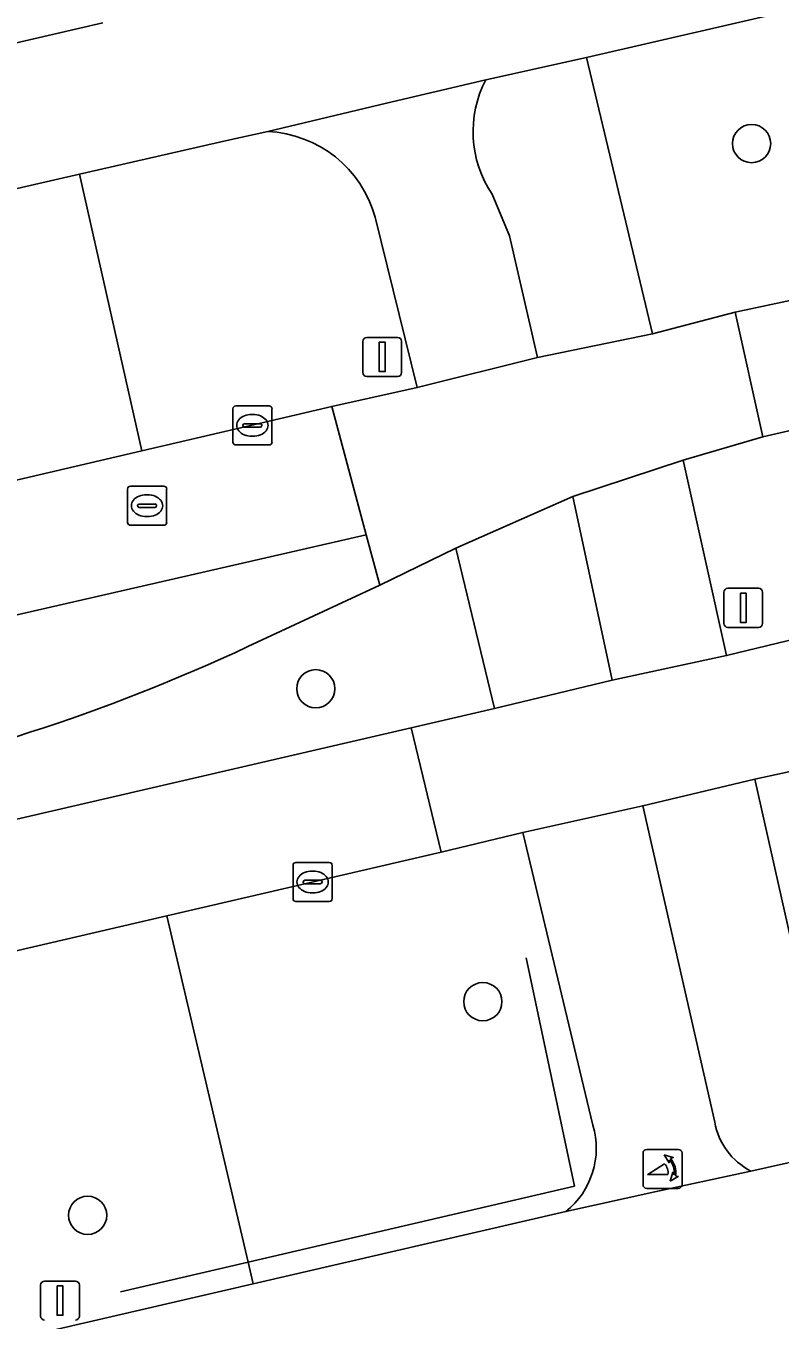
# Model space of a CAD drawing. Extents: x 156412 to 157779, y 382335 to 383768.
# Drawn here: x 157132.47 to 157151.76, y 383006.43 to 383039.52 of the extents above; entities that cross this region are included whole.
import ezdxf

# ---------------------------------------------------------------- set-up
doc = ezdxf.new("R2010")
doc.units = 0
for name, color, linetype in [('IMGEO_Berm_groen', 7, 'Continuous'), ('IMGEO_Boom', 7, 'Continuous'), ('IMGEO_Fietspad_gesloten', 7, 'Continuous'), ('IMGEO_Hek', 7, 'Continuous'), ('IMGEO_Kolk', 7, 'Continuous'), ('IMGEO_Lichtmast', 7, 'Continuous'), ('IMGEO_Poller', 7, 'Continuous'), ('IMGEO_Rijbaan_lokaal_gesloten', 7, 'Continuous'), ('IMGEO_Rijbaan_regionaal_gesloten', 7, 'Continuous'), ('IMGEO_Rioolput', 7, 'Continuous'), ('IMGEO_Verkeersbordpaal', 7, 'Continuous'), ('IMGEO_Voetpad_open', 7, 'Continuous')]:
    doc.layers.add(name, color=color, linetype=linetype)

msp = doc.modelspace()

# ---------------------------------------------------------------- linework, layer by layer
at = {"layer": 'IMGEO_Berm_groen'}
for points in [[(157348.158, 383080.475), (157347.135, 383085.108), (157322.818, 383079.421), (157252.088, 383062.977), (157146.809, 383038.714), (157148.502, 383031.65), (157150.615, 383032.201), (157153.136, 383032.737), (157250.826, 383055.368), (157295.594, 383067.589)], [(157349.498, 383073.507), (157325.583, 383068.017), (157303.131, 383062.83), (157247.292, 383051.212), (157175.196, 383034.518), (157151.323, 383029.012), (157149.287, 383028.422), (157150.394, 383023.422), (157152.473, 383023.924), (157155.187, 383024.545), (157256.65, 383047.991)], [(157025.431, 383014.337), (157134.445, 383039.6)], [(157138.658, 383036.824), (157137.616, 383036.593), (157133.846, 383035.729), (157135.435, 383028.656), (157138.951, 383029.477), (157140.296, 383029.792), (157142.482, 383030.273), (157141.407, 383034.628)], [(157223.14, 383036.866), (157156.55, 383021.499), (157153.243, 383020.724), (157151.116, 383020.258), (157153.257, 383010.737), (157155.502, 383011.353), (157225.544, 383027.395)], [(157120.078, 383025.139), (157123.21, 383025.803), (157135.435, 383028.656), (157133.846, 383035.729), (157125.414, 383033.797), (157049.55, 383016.188), (157025.969, 383010.873)], [(157114.126, 383015.047), (157142.331, 383021.576), (157144.458, 383022.067), (157143.467, 383026.169), (157141.527, 383025.221), (157138.154, 383023.651)], [(157145.18, 383018.901), (157143.094, 383018.395), (157136.075, 383016.764), (157138.155, 383007.912), (157138.286, 383007.354), (157146.287, 383009.207)], [(157146.977, 383011.412), (157145.18, 383018.901)]]:
    msp.add_lwpolyline(points, dxfattribs=at)
msp.add_lwpolyline([(157138.286, 383007.354), (157138.155, 383007.912), (157136.075, 383016.764), (157087.113, 383005.388), (157023.233, 382990.672), (157025.491, 382981.388), (157056.771, 382988.475)], close=True, dxfattribs=at)
for centre, radius, start, end in [((157138.515, 383033.826), 3.002, 15.5011, 87.2607), ((157117.788, 383067.25), 48.121, 280.7616, 295.0387), ((157144.992, 383010.823), 2.071, 308.7157, 16.5319)]:
    msp.add_arc(centre, radius, start, end, dxfattribs=at)
at = {"layer": 'IMGEO_Boom'}
for centre in [(157151.035, 383036.514), (157139.889, 383022.573), (157144.161, 383014.571), (157134.053, 383009.108)]:
    msp.add_circle(centre, 0.489, dxfattribs=at)
at = {"layer": 'IMGEO_Fietspad_gesloten'}
for points in [[(157025.969, 383010.873), (157049.55, 383016.188), (157125.414, 383033.797), (157133.846, 383035.729), (157137.616, 383036.593), (157138.658, 383036.824), (157141.7, 383037.545), (157144.238, 383038.146), (157146.809, 383038.714), (157252.088, 383062.977)], [(157134.445, 383039.6), (157025.431, 383014.337)], [(157144.238, 383038.146), (157141.7, 383037.545), (157138.658, 383036.824)], [(157141.407, 383034.628), (157142.482, 383030.273), (157145.558, 383031.042), (157144.843, 383034.152), (157144.401, 383035.217)], [(157150.094, 383011.488), (157148.251, 383019.582), (157145.18, 383018.901), (157146.977, 383011.412)], [(157146.287, 383009.207), (157148.56, 383009.704), (157151.012, 383010.24)]]:
    msp.add_lwpolyline(points, dxfattribs=at)
msp.add_lwpolyline([(157144.458, 383022.067), (157147.472, 383022.793), (157146.459, 383027.486), (157143.467, 383026.169)], close=True, dxfattribs=at)
for centre, radius, start, end in [((157146.768, 383036.818), 2.858, 152.3046, 214.0659), ((157138.515, 383033.826), 3.002, 15.5011, 87.2607), ((157144.992, 383010.823), 2.071, 308.7157, 16.5319), ((157151.815, 383011.793), 1.748, 190.0324, 242.6423)]:
    msp.add_arc(centre, radius, start, end, dxfattribs=at)
at = {"layer": 'IMGEO_Hek'}
for points in [[(157138.155, 383007.912), (157146.509, 383009.856), (157145.265, 383015.694)], [(157134.896, 383007.153), (157138.155, 383007.912)]]:
    msp.add_lwpolyline(points, dxfattribs=at)
at = {"layer": 'IMGEO_Kolk'}
for p, q in [((157137.767, 383028.882), (157137.767, 383029.734)), ((157137.842, 383029.808), (157138.694, 383029.808)), ((157138.768, 383029.734), (157138.768, 383028.882)), ((157138.255, 383029.588), (157138.28, 383029.588)), ((157138.026, 383029.302), (157138.026, 383029.314)), ((157138.464, 383029.265), (157138.066, 383029.265)), ((157138.069, 383029.351), (157138.467, 383029.351)), ((157138.51, 383029.314), (157138.51, 383029.302)), ((157138.694, 383028.808), (157137.842, 383028.808)), ((157138.278, 383029.028), (157138.253, 383029.028)), ((157139.307, 383017.205), (157139.307, 383018.057)), ((157139.382, 383018.131), (157140.234, 383018.131)), ((157139.795, 383017.911), (157139.82, 383017.911)), ((157140.308, 383018.057), (157140.308, 383017.205)), ((157139.566, 383017.625), (157139.566, 383017.637)), ((157140.004, 383017.588), (157139.606, 383017.588)), ((157139.609, 383017.674), (157140.007, 383017.674)), ((157140.05, 383017.637), (157140.05, 383017.625)), ((157139.818, 383017.351), (157139.793, 383017.351)), ((157140.234, 383017.131), (157139.382, 383017.131))]:
    msp.add_line(p, q, dxfattribs=at)
for points in [[(157137.767, 383028.882), (157137.767, 383029.734)], [(157137.842, 383029.808), (157138.694, 383029.808)], [(157138.768, 383029.734), (157138.768, 383028.882)], [(157138.694, 383028.808), (157137.842, 383028.808)], [(157139.307, 383017.205), (157139.307, 383018.057)], [(157139.382, 383018.131), (157140.234, 383018.131)], [(157140.308, 383018.057), (157140.308, 383017.205)], [(157140.234, 383017.131), (157139.382, 383017.131)]]:
    msp.add_lwpolyline(points, dxfattribs=at)
for centre, radius, start, end in [((157137.844, 383029.732), 0.0765, 91.552, 178.448), ((157137.844, 383029.732), 0.0765, 91.552, 178.448), ((157138.692, 383029.732), 0.0765, 1.552, 88.448), ((157138.692, 383029.732), 0.0765, 1.552, 88.448), ((157138.066, 383029.311), 0.0403, 85.8775, 175.7526), ((157138.063, 383029.301), 0.0366, 178.938, 274.7102), ((157138.467, 383029.308), 0.043, 264.8664, 352.4533), ((157138.471, 383029.313), 0.0386, 1.7309, 96.639), ((157137.844, 383028.884), 0.0765, 181.552, 268.448), ((157137.844, 383028.884), 0.0765, 181.552, 268.448), ((157138.692, 383028.884), 0.0765, 271.552, 358.448), ((157138.692, 383028.884), 0.0765, 271.552, 358.448), ((157139.384, 383018.055), 0.0765, 91.552, 178.448), ((157139.384, 383018.055), 0.0765, 91.552, 178.448), ((157140.232, 383018.055), 0.0765, 1.552, 88.448), ((157140.232, 383018.055), 0.0765, 1.552, 88.448), ((157139.606, 383017.634), 0.0403, 85.8775, 175.7526), ((157139.603, 383017.624), 0.0366, 178.938, 274.7102), ((157140.007, 383017.631), 0.043, 264.8664, 352.4533), ((157140.011, 383017.636), 0.0386, 1.7309, 96.639), ((157139.384, 383017.207), 0.0765, 181.552, 268.448), ((157139.384, 383017.207), 0.0765, 181.552, 268.448), ((157140.232, 383017.207), 0.0765, 271.552, 358.448), ((157140.232, 383017.207), 0.0765, 271.552, 358.448)]:
    msp.add_arc(centre, radius, start, end, dxfattribs=at)
for centre, major_axis, ratio, start_param, end_param in [((157138.254, 383029.308), (-0.387, 0.002), 0.722429, 4.712389, 7.853982), ((157138.279, 383029.308), (-0.39, 0.002), 0.717154, 1.570796, 4.712389), ((157139.794, 383017.631), (-0.387, 0.002), 0.722429, 4.712389, 7.853982), ((157139.819, 383017.631), (-0.39, 0.002), 0.717154, 1.570796, 4.712389)]:
    msp.add_ellipse(centre, major_axis=major_axis, ratio=ratio, start_param=start_param, end_param=end_param, dxfattribs=at)
at = {"layer": 'IMGEO_Lichtmast'}
for p, q in [((157150.427, 383025.142), (157151.217, 383025.142)), ((157151.217, 383025.142), (157150.427, 383025.142)), ((157150.327, 383024.242), (157150.327, 383025.042)), ((157150.327, 383025.042), (157150.327, 383024.242)), ((157151.317, 383025.042), (157151.317, 383024.242)), ((157151.317, 383024.242), (157151.317, 383025.042)), ((157151.217, 383024.142), (157150.427, 383024.142)), ((157150.427, 383024.142), (157151.217, 383024.142)), ((157132.851, 383006.527), (157132.851, 383007.327)), ((157132.851, 383007.327), (157132.851, 383006.527)), ((157132.951, 383007.427), (157133.741, 383007.427)), ((157133.741, 383007.427), (157132.951, 383007.427)), ((157133.841, 383007.327), (157133.841, 383006.527)), ((157133.841, 383006.527), (157133.841, 383007.327))]:
    msp.add_line(p, q, dxfattribs=at)
for points in [[(157150.747, 383025.017), (157150.897, 383025.017), (157150.897, 383024.267), (157150.747, 383024.267), (157150.747, 383025.017)], [(157133.271, 383007.302), (157133.421, 383007.302), (157133.421, 383006.552), (157133.271, 383006.552), (157133.271, 383007.302)]]:
    msp.add_lwpolyline(points, dxfattribs=at)
for centre, start, end in [((157150.427, 383025.042), 90, 180), ((157150.427, 383025.042), 90, 180), ((157151.217, 383025.042), 0, 90), ((157151.217, 383025.042), 360, 90), ((157150.427, 383024.242), 180, 270), ((157150.427, 383024.242), 180, 270), ((157151.217, 383024.242), 270, 0), ((157151.217, 383024.242), 270, 0), ((157132.951, 383007.327), 90, 180), ((157132.951, 383007.327), 90, 180), ((157133.741, 383007.327), 0, 90), ((157133.741, 383007.327), 360, 90), ((157132.951, 383006.527), 180, 270), ((157132.951, 383006.527), 180, 270), ((157133.741, 383006.527), 270, 0), ((157133.741, 383006.527), 270, 0)]:
    msp.add_arc(centre, 0.1, start, end, dxfattribs=at)
at = {"layer": 'IMGEO_Poller'}
for p, q in [((157148.259, 383010.699), (157148.259, 383009.892)), ((157148.259, 383010.699), (157148.259, 383009.892)), ((157149.161, 383010.794), (157148.353, 383010.794)), ((157149.161, 383010.794), (157148.353, 383010.794)), ((157149.255, 383009.892), (157149.255, 383010.699)), ((157149.255, 383009.892), (157149.255, 383010.699)), ((157148.353, 383009.797), (157149.161, 383009.797)), ((157148.353, 383009.797), (157149.161, 383009.797))]:
    msp.add_line(p, q, dxfattribs=at)
for points in [[(157148.938, 383010.523), (157148.926, 383010.45), (157148.801, 383010.655)], [(157148.801, 383010.655), (157149.032, 383010.589), (157148.961, 383010.557)], [(157148.894, 383010.15), (157148.381, 383010.15), (157148.811, 383010.425)], [(157148.954, 383009.978), (157149.02, 383010.209), (157149.05, 383010.141)], [(157149.086, 383010.114), (157149.158, 383010.103), (157148.954, 383009.978)]]:
    msp.add_lwpolyline(points, dxfattribs=at)
for centre, radius, start, end in [((157148.353, 383010.699), 0.0946, 90, 180), ((157148.353, 383010.699), 0.0946, 90, 180), ((157148.58, 383010.21), 0.516, 349.3569, 42.2912), ((157149.161, 383010.699), 0.0946, 0, 90), ((157149.161, 383010.699), 0.0946, 0, 90), ((157148.566, 383010.2), 0.332, 351.3247, 42.4854), ((157148.58, 383010.21), 0.476, 351.7527, 41.1691), ((157148.353, 383009.892), 0.0946, 180, 270), ((157148.353, 383009.892), 0.0946, 180, 270), ((157149.161, 383009.892), 0.0946, 270, 0), ((157149.161, 383009.892), 0.0946, 270, 0)]:
    msp.add_arc(centre, radius, start, end, dxfattribs=at)
at = {"layer": 'IMGEO_Rijbaan_lokaal_gesloten'}
msp.add_lwpolyline([(157070.228, 382985.849), (157082.611, 382988.686), (157087.468, 382989.799), (157099.835, 382992.636), (157104.735, 382993.761), (157116.985, 382996.574), (157126.71, 382998.849), (157146.307, 383003.344), (157158.466, 383006.145), (157175.733, 383010.127), (157180.594, 383011.248), (157197.668, 383015.185), (157207.666, 383017.535), (157222.269, 383020.851), (157226.638, 383021.862), (157225.544, 383027.395), (157155.502, 383011.353), (157153.257, 383010.737), (157151.012, 383010.24), (157148.56, 383009.704), (157146.287, 383009.207), (157138.286, 383007.354), (157056.771, 382988.475)], dxfattribs=at)
at = {"layer": 'IMGEO_Rijbaan_regionaal_gesloten'}
for points in [[(157347.885, 383079.898), (157324.8, 383074.573), (157303.756, 383069.649), (157295.594, 383067.589), (157250.826, 383055.368), (157153.136, 383032.737), (157150.615, 383032.201), (157151.323, 383029.012), (157175.196, 383034.518), (157247.292, 383051.212), (157303.131, 383062.83), (157325.583, 383068.017), (157349.498, 383073.507)], [(157150.615, 383032.201), (157148.502, 383031.65), (157145.558, 383031.042), (157142.482, 383030.273), (157140.296, 383029.792), (157141.179, 383026.512), (157141.527, 383025.221), (157143.467, 383026.169), (157146.459, 383027.486), (157149.287, 383028.422), (157151.323, 383029.012)], [(157152.473, 383023.924), (157150.394, 383023.422), (157147.472, 383022.793), (157144.458, 383022.067), (157142.331, 383021.576), (157143.094, 383018.395), (157145.18, 383018.901), (157148.251, 383019.582), (157151.116, 383020.258), (157153.243, 383020.724)]]:
    msp.add_lwpolyline(points, close=True, dxfattribs=at)
for points in [[(157141.179, 383026.512), (157140.296, 383029.792), (157138.951, 383029.477), (157135.435, 383028.656), (157123.21, 383025.803), (157120.078, 383025.139), (157086.233, 383017.27), (157021.079, 383002.266), (157010.025, 382999.721), (157006.286, 382998.858), (157006.14, 382998.823), (157001.796, 382997.802), (156998.557, 382997.047)], [(156997.919, 382997.431), (156998.833, 382993.499), (157040.159, 383003.288), (157114.05, 383020.299), (157141.179, 383026.512)], [(157138.154, 383023.651), (157141.527, 383025.221), (157141.179, 383026.512), (157114.05, 383020.299), (157040.159, 383003.288), (156998.833, 382993.499), (156999.747, 382989.567)], [(157087.113, 383005.388), (157136.075, 383016.764), (157143.094, 383018.395), (157142.331, 383021.576), (157114.126, 383015.047), (157011.984, 382991.402), (157008.132, 382990.527), (157003.794, 382989.545), (157000.955, 382988.868)]]:
    msp.add_lwpolyline(points, dxfattribs=at)
msp.add_arc((157117.788, 383067.25), 48.121, 280.7616, 295.0387, dxfattribs=at)
at = {"layer": 'IMGEO_Rioolput'}
for p, q in [((157135.148, 383027.754), (157136, 383027.754)), ((157135.073, 383026.828), (157135.073, 383027.68)), ((157135.561, 383027.534), (157135.586, 383027.534)), ((157136.074, 383027.68), (157136.074, 383026.828)), ((157135.332, 383027.248), (157135.332, 383027.26)), ((157135.77, 383027.211), (157135.372, 383027.211)), ((157135.375, 383027.297), (157135.773, 383027.297)), ((157135.816, 383027.26), (157135.816, 383027.248)), ((157136, 383026.754), (157135.148, 383026.754)), ((157135.584, 383026.974), (157135.559, 383026.974))]:
    msp.add_line(p, q, dxfattribs=at)
for points in [[(157135.148, 383027.754), (157136, 383027.754)], [(157135.073, 383026.828), (157135.073, 383027.68)], [(157136.074, 383027.68), (157136.074, 383026.828)], [(157136, 383026.754), (157135.148, 383026.754)]]:
    msp.add_lwpolyline(points, dxfattribs=at)
for centre, radius, start, end in [((157135.15, 383027.678), 0.0765, 91.552, 178.448), ((157135.15, 383027.678), 0.0765, 91.552, 178.448), ((157135.998, 383027.678), 0.0765, 1.552, 88.448), ((157135.998, 383027.678), 0.0765, 1.552, 88.448), ((157135.372, 383027.257), 0.0403, 85.8775, 175.7526), ((157135.369, 383027.247), 0.0366, 178.938, 274.7102), ((157135.773, 383027.254), 0.043, 264.8664, 352.4533), ((157135.777, 383027.259), 0.0386, 1.7309, 96.639), ((157135.15, 383026.83), 0.0765, 181.552, 268.448), ((157135.15, 383026.83), 0.0765, 181.552, 268.448), ((157135.998, 383026.83), 0.0765, 271.552, 358.448), ((157135.998, 383026.83), 0.0765, 271.552, 358.448)]:
    msp.add_arc(centre, radius, start, end, dxfattribs=at)
for centre, major_axis, ratio, start_param, end_param in [((157135.56, 383027.254), (-0.387, 0.002), 0.722429, 4.712389, 7.853982), ((157135.585, 383027.254), (-0.39, 0.002), 0.717154, 1.570796, 4.712389)]:
    msp.add_ellipse(centre, major_axis=major_axis, ratio=ratio, start_param=start_param, end_param=end_param, dxfattribs=at)
at = {"layer": 'IMGEO_Verkeersbordpaal'}
for p, q in [((157141.093, 383030.657), (157141.093, 383031.457)), ((157141.093, 383031.457), (157141.093, 383030.657)), ((157141.193, 383031.557), (157141.983, 383031.557)), ((157141.983, 383031.557), (157141.193, 383031.557)), ((157142.083, 383031.457), (157142.083, 383030.657)), ((157142.083, 383030.657), (157142.083, 383031.457)), ((157141.983, 383030.557), (157141.193, 383030.557)), ((157141.193, 383030.557), (157141.983, 383030.557))]:
    msp.add_line(p, q, dxfattribs=at)
msp.add_lwpolyline([(157141.513, 383031.432), (157141.663, 383031.432), (157141.663, 383030.682), (157141.513, 383030.682), (157141.513, 383031.432)], dxfattribs=at)
for centre, start, end in [((157141.193, 383031.457), 90, 180), ((157141.193, 383031.457), 90, 180), ((157141.983, 383031.457), 0, 90), ((157141.983, 383031.457), 360, 90), ((157141.193, 383030.657), 180, 270), ((157141.193, 383030.657), 180, 270), ((157141.983, 383030.657), 270, 0), ((157141.983, 383030.657), 270, 0)]:
    msp.add_arc(centre, 0.1, start, end, dxfattribs=at)
at = {"layer": 'IMGEO_Voetpad_open'}
for points in [[(157144.401, 383035.217), (157144.843, 383034.152), (157145.558, 383031.042), (157148.502, 383031.65), (157146.809, 383038.714), (157144.238, 383038.146)], [(157151.116, 383020.258), (157148.251, 383019.582), (157150.094, 383011.488)], [(157151.012, 383010.24), (157153.257, 383010.737), (157151.116, 383020.258)]]:
    msp.add_lwpolyline(points, dxfattribs=at)
msp.add_lwpolyline([(157147.472, 383022.793), (157150.394, 383023.422), (157149.287, 383028.422), (157146.459, 383027.486)], close=True, dxfattribs=at)
for centre, radius, start, end in [((157146.768, 383036.818), 2.858, 152.3046, 214.0659), ((157151.815, 383011.793), 1.748, 190.0324, 242.6423)]:
    msp.add_arc(centre, radius, start, end, dxfattribs=at)

doc.saveas('drawing.dxf')
